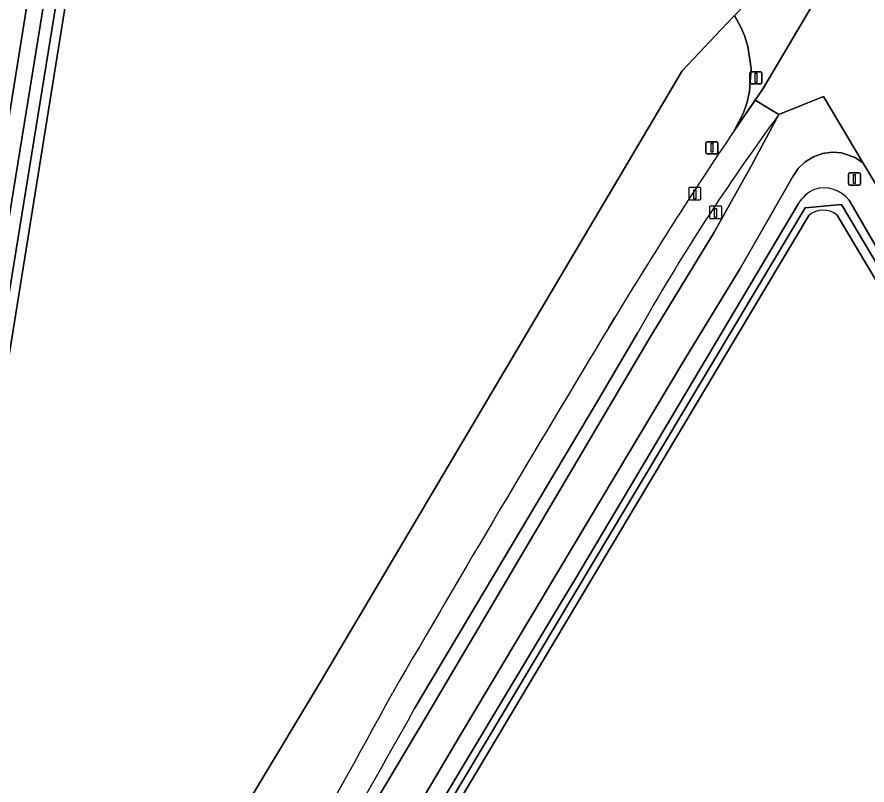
# Model space of a CAD drawing. Extents: x 160203 to 161530, y 379528 to 381797.
# Drawn here: x 160285.1 to 160354.9, y 379900.8 to 379963.9 of the extents above; entities that cross this region are included whole.
import ezdxf

# ---------------------------------------------------------------- set-up
doc = ezdxf.new("R2010")
doc.units = 0
for name, color, linetype in [('IMGEO_Berm_groen', 7, 'Continuous'), ('IMGEO_Fietspad_gesloten', 7, 'Continuous'), ('IMGEO_Grasland_agrarisch', 7, 'Continuous'), ('IMGEO_Grasland_overig', 7, 'Continuous'), ('IMGEO_Groenvoorziening', 7, 'Continuous'), ('IMGEO_Hek', 7, 'Continuous'), ('IMGEO_Loofbos', 7, 'Continuous'), ('IMGEO_Naaldbos', 7, 'Continuous'), ('IMGEO_Oever', 7, 'Continuous'), ('IMGEO_Paal', 7, 'Continuous'), ('IMGEO_Rijbaan_lokaal_gesloten', 7, 'Continuous'), ('IMGEO_Rijbaan_lokaal_onverhard', 7, 'Continuous'), ('IMGEO_Verkeersbordpaal', 7, 'Continuous'), ('IMGEO_Waterloop', 7, 'Continuous')]:
    doc.layers.add(name, color=color, linetype=linetype)

msp = doc.modelspace()

# ---------------------------------------------------------------- linework, layer by layer
at = {"layer": 'IMGEO_Berm_groen'}
for points in [[(160318.704, 379906.492), (160337.019, 379937.498), (160342.313, 379946.218), (160345.43, 379951.75), (160347.67, 379955.937)], [(160336.072, 379938.014), (160332.837, 379932.515), (160317.735, 379907.103)], [(160273.92, 379835.399), (160273.985, 379835.069), (160275.666, 379836.641), (160277.856, 379839.201), (160279.766, 379841.977), (160281.375, 379844.937), (160300.693, 379876.221), (160318.704, 379906.492)]]:
    msp.add_lwpolyline(points, dxfattribs=at)
for centre, radius, start, end in [((160487.243, 379852.905), 173.483, 143.56549, 150.62057), ((159620.747, 380295.573), 797.936, 328.330413, 330.866646)]:
    msp.add_arc(centre, radius, start, end, dxfattribs=at)
at = {"layer": 'IMGEO_Fietspad_gesloten'}
for points in [[(160347.67, 379955.937), (160345.718, 379957.118), (160343.988, 379954.59)], [(160334.188, 379939.243), (160333.692, 379938.421)], [(160317.735, 379907.103), (160332.837, 379932.515), (160336.072, 379938.014)]]:
    msp.add_lwpolyline(points, dxfattribs=at)
for centre, radius, start, end in [((160487.243, 379852.905), 173.483, 143.56549, 150.62057), ((160633.927, 379758.643), 349.943, 145.94843, 148.93012), ((162045.74, 378904.905), 1999.816, 148.881781, 149.880662), ((159881.298, 380142.303), 493.57, 327.58508, 331.71465), ((159620.747, 380295.573), 797.936, 328.330413, 330.866646)]:
    msp.add_arc(centre, radius, start, end, dxfattribs=at)
at = {"layer": 'IMGEO_Grasland_agrarisch'}
msp.add_lwpolyline([(160294.658, 380000), (160269.099, 379840.815), (160269.942, 379840.82), (160271.431, 379843.618), (160298.147, 379889.57), (160309.992, 379909.315), (160339.716, 379959.518), (160340.644, 379960.498), (160343.374, 379963.382), (160344.03, 379964.076)], dxfattribs=at)
at = {"layer": 'IMGEO_Grasland_overig'}
msp.add_lwpolyline([(160352.445, 379947.67), (160378.377, 379904.172), (160399.594, 379868.582), (160411.663, 379847.423), (160412.377, 379847.795), (160399.202, 379870.723), (160385.679, 379893.578), (160366.114, 379926.155), (160352.826, 379948.546), (160349.838, 379948.273), (160289.945, 379848.062), (160290.495, 379847.674), (160330.193, 379914.23), (160350.123, 379947.643)], dxfattribs=at)
msp.add_arc((160351.3, 379946.26), 1.816, 50.93382, 130.39858, dxfattribs=at)
at = {"layer": 'IMGEO_Groenvoorziening'}
msp.add_lwpolyline([(160353.434, 379970.046), (160353.085, 379969.606), (160352.425, 379969.018), (160351.242, 379968.422), (160349.934, 379968.222), (160349.283, 379968.275), (160348.281, 379968.567), (160347.68, 379967.932), (160344.804, 379964.893), (160344.03, 379964.076), (160344.578, 379963.064), (160344.847, 379962.417), (160345.12, 379961.532), (160345.383, 379959.702), (160345.259, 379957.858), (160345.054, 379956.955), (160344.755, 379956.079), (160343.988, 379954.59), (160345.718, 379957.118), (160346.319, 379957.996)], close=True, dxfattribs=at)
for points in [[(160359.376, 379943.968), (160354.595, 379951.944), (160353.941, 379952.388), (160352.823, 379952.775), (160352.034, 379952.832), (160351.251, 379952.724), (160350.507, 379952.455), (160349.836, 379952.037), (160349.266, 379951.489), (160348.827, 379950.843), (160344.474, 379943.281), (160339.938, 379935.827), (160321.516, 379904.949), (160303.471, 379874.463)], [(160395.836, 379844.33), (160326.558, 379840.64), (160321.569, 379840.374), (160293.259, 379839.128), (160286.316, 379839.163), (160285.566, 379840.56), (160285.402, 379841.121), (160285.362, 379841.671), (160285.39, 379842.422), (160285.521, 379842.875), (160289.379, 379848.46), (160330.629, 379917.239), (160330.819, 379917.557), (160349.269, 379948.608)], [(160353.432, 379948.904), (160361.098, 379935.68)]]:
    msp.add_lwpolyline(points, dxfattribs=at)
for centre, radius, start, end in [((160351.747, 379947.142), 2.879, 113.56348, 149.38659), ((160351.375, 379947.275), 2.624, 38.37354, 107.25923)]:
    msp.add_arc(centre, radius, start, end, dxfattribs=at)
at = {"layer": 'IMGEO_Hek'}
msp.add_lwpolyline([(160339.716, 379959.518), (160340.644, 379960.498), (160343.374, 379963.382), (160344.03, 379964.076)], dxfattribs=at)
at = {"layer": 'IMGEO_Loofbos'}
for points in [[(160343.988, 379954.59), (160344.755, 379956.079), (160345.054, 379956.955), (160345.259, 379957.858), (160345.383, 379959.702), (160345.12, 379961.532), (160344.847, 379962.417), (160344.578, 379963.064), (160344.03, 379964.076), (160343.374, 379963.382), (160340.644, 379960.498), (160339.716, 379959.518), (160309.992, 379909.315), (160298.147, 379889.57), (160271.431, 379843.618), (160269.942, 379840.82), (160269.099, 379840.815), (160268.399, 379836.243), (160266.618, 379836.233), (160265.319, 379836.48), (160291.49, 380000), (160294.667, 380020.684), (160296.113, 380028.315)], [(160333.692, 379938.421), (160334.188, 379939.243)]]:
    msp.add_lwpolyline(points, dxfattribs=at)
for centre, radius, start, end in [((160633.927, 379758.643), 349.943, 145.94843, 148.93012), ((162045.74, 378904.905), 1999.816, 148.881781, 149.880662), ((159881.298, 380142.303), 493.57, 327.58508, 331.71465)]:
    msp.add_arc(centre, radius, start, end, dxfattribs=at)
at = {"layer": 'IMGEO_Naaldbos'}
msp.add_lwpolyline([(160350.123, 379947.643), (160330.193, 379914.23), (160290.495, 379847.674), (160289.945, 379848.062), (160289.379, 379848.46), (160285.521, 379842.875), (160285.39, 379842.422), (160285.362, 379841.671), (160285.402, 379841.121), (160285.566, 379840.56), (160286.316, 379839.163), (160293.259, 379839.128), (160321.569, 379840.374), (160326.558, 379840.64), (160395.836, 379844.33), (160408.838, 379844.894), (160410.209, 379845.079), (160411.279, 379845.596), (160411.574, 379846.002), (160411.663, 379847.423), (160399.594, 379868.582), (160378.377, 379904.172), (160352.445, 379947.67)], dxfattribs=at)
msp.add_arc((160351.3, 379946.26), 1.816, 50.93382, 130.39858, dxfattribs=at)
at = {"layer": 'IMGEO_Oever'}
msp.add_lwpolyline([(160296.113, 380028.315), (160294.667, 380020.684), (160291.49, 380000), (160265.319, 379836.48), (160266.618, 379836.233), (160268.399, 379836.243), (160269.099, 379840.815), (160294.658, 380000)], dxfattribs=at)
msp.add_lwpolyline([(160267.744, 379837.349), (160266.746, 379837.507), (160272.07, 379871.139), (160275.078, 379890.175), (160279.66, 379918.252), (160282.984, 379938.721), (160287.954, 379969.318), (160292.642, 380000.58), (160296.099, 380020.798), (160297.14, 380027.394), (160298.138, 380027.237), (160297.095, 380020.628), (160293.64, 380000.42), (160288.952, 379969.162), (160283.982, 379938.559), (160280.657, 379918.09), (160276.075, 379890.014), (160273.068, 379870.981)], close=True, dxfattribs=at)
at = {"layer": 'IMGEO_Paal'}
for p, q in [((160340.257, 379949.846), (160340.257, 379949.005)), ((160340.257, 379949.846), (160340.257, 379949.005)), ((160341.173, 379949.93), (160340.332, 379949.93)), ((160341.173, 379949.93), (160340.332, 379949.93)), ((160341.257, 379949.014), (160341.257, 379949.855)), ((160341.257, 379949.014), (160341.257, 379949.855)), ((160340.341, 379948.93), (160341.182, 379948.93)), ((160340.341, 379948.93), (160341.182, 379948.93)), ((160342.89, 379948.394), (160342.049, 379948.394)), ((160342.89, 379948.394), (160342.049, 379948.394)), ((160341.974, 379948.31), (160341.974, 379947.469)), ((160341.974, 379948.31), (160341.974, 379947.469)), ((160342.974, 379947.478), (160342.974, 379948.319)), ((160342.974, 379947.478), (160342.974, 379948.319)), ((160342.058, 379947.394), (160342.899, 379947.394)), ((160342.058, 379947.394), (160342.899, 379947.394))]:
    msp.add_line(p, q, dxfattribs=at)
for points in [[(160340.672, 379949.743), (160340.832, 379949.743), (160340.832, 379949.01), (160340.672, 379949.01), (160340.672, 379949.743)], [(160342.389, 379948.207), (160342.549, 379948.207), (160342.549, 379947.474), (160342.389, 379947.474), (160342.389, 379948.207)]]:
    msp.add_lwpolyline(points, dxfattribs=at)
for centre, start, end in [((160340.335, 379949.852), 92.4484, 184.28452), ((160340.335, 379949.852), 92.4484, 184.28452), ((160341.179, 379949.852), 2.4484, 94.28452), ((160341.179, 379949.852), 2.4484, 94.28452), ((160340.335, 379949.008), 182.4484, 274.28452), ((160340.335, 379949.008), 182.4484, 274.28452), ((160341.179, 379949.008), 272.4484, 4.28452), ((160341.179, 379949.008), 272.4484, 4.28452), ((160342.052, 379948.316), 92.4484, 184.28452), ((160342.052, 379948.316), 92.4484, 184.28452), ((160342.896, 379948.316), 2.4484, 94.28452), ((160342.896, 379948.316), 2.4484, 94.28452), ((160342.052, 379947.472), 182.4484, 274.28452), ((160342.052, 379947.472), 182.4484, 274.28452), ((160342.896, 379947.472), 272.4484, 4.28452), ((160342.896, 379947.472), 272.4484, 4.28452)]:
    msp.add_arc(centre, 0.0779, start, end, dxfattribs=at)
at = {"layer": 'IMGEO_Rijbaan_lokaal_gesloten'}
msp.add_lwpolyline([(160353.434, 379970.046), (160346.319, 379957.996), (160345.718, 379957.118), (160347.67, 379955.937), (160351.322, 379957.405), (160354.595, 379951.944), (160359.376, 379943.968)], dxfattribs=at)
at = {"layer": 'IMGEO_Rijbaan_lokaal_onverhard'}
msp.add_lwpolyline([(160303.471, 379874.463), (160321.516, 379904.949), (160339.938, 379935.827), (160344.474, 379943.281), (160348.827, 379950.843), (160349.266, 379951.489), (160349.836, 379952.037), (160350.507, 379952.455), (160351.251, 379952.724), (160352.034, 379952.832), (160352.823, 379952.775), (160353.941, 379952.388), (160354.595, 379951.944), (160351.322, 379957.405), (160347.67, 379955.937), (160345.43, 379951.75), (160342.313, 379946.218), (160337.019, 379937.498), (160318.704, 379906.492), (160300.693, 379876.221)], dxfattribs=at)
at = {"layer": 'IMGEO_Verkeersbordpaal'}
for p, q in [((160345.291, 379958.547), (160345.291, 379959.347)), ((160345.291, 379959.347), (160345.291, 379958.547)), ((160345.391, 379959.447), (160346.181, 379959.447)), ((160346.181, 379959.447), (160345.391, 379959.447)), ((160346.281, 379959.347), (160346.281, 379958.547)), ((160346.281, 379958.547), (160346.281, 379959.347)), ((160346.181, 379958.447), (160345.391, 379958.447)), ((160345.391, 379958.447), (160346.181, 379958.447)), ((160341.672, 379952.8), (160341.672, 379953.6)), ((160341.672, 379953.6), (160341.672, 379952.8)), ((160341.772, 379953.7), (160342.562, 379953.7)), ((160342.562, 379953.7), (160341.772, 379953.7)), ((160342.662, 379953.6), (160342.662, 379952.8)), ((160342.662, 379952.8), (160342.662, 379953.6)), ((160342.562, 379952.7), (160341.772, 379952.7)), ((160341.772, 379952.7), (160342.562, 379952.7)), ((160353.376, 379950.231), (160353.376, 379951.031)), ((160353.376, 379951.031), (160353.376, 379950.231)), ((160353.476, 379951.131), (160354.266, 379951.131)), ((160354.266, 379951.131), (160353.476, 379951.131)), ((160354.366, 379951.031), (160354.366, 379950.231)), ((160354.366, 379950.231), (160354.366, 379951.031)), ((160354.266, 379950.131), (160353.476, 379950.131)), ((160353.476, 379950.131), (160354.266, 379950.131))]:
    msp.add_line(p, q, dxfattribs=at)
for points in [[(160345.711, 379959.322), (160345.861, 379959.322), (160345.861, 379958.572), (160345.711, 379958.572), (160345.711, 379959.322)], [(160342.092, 379953.575), (160342.242, 379953.575), (160342.242, 379952.825), (160342.092, 379952.825), (160342.092, 379953.575)], [(160353.796, 379951.006), (160353.946, 379951.006), (160353.946, 379950.256), (160353.796, 379950.256), (160353.796, 379951.006)]]:
    msp.add_lwpolyline(points, dxfattribs=at)
for centre, start, end in [((160345.391, 379959.347), 90, 180), ((160345.391, 379959.347), 90, 180), ((160346.181, 379959.347), 0, 90), ((160346.181, 379959.347), 360, 90), ((160345.391, 379958.547), 180, 270), ((160345.391, 379958.547), 180, 270), ((160346.181, 379958.547), 270, 0), ((160346.181, 379958.547), 270, 0), ((160341.772, 379953.6), 90, 180), ((160341.772, 379953.6), 90, 180), ((160342.562, 379953.6), 0, 90), ((160342.562, 379953.6), 360, 90), ((160341.772, 379952.8), 180, 270), ((160341.772, 379952.8), 180, 270), ((160342.562, 379952.8), 270, 0), ((160342.562, 379952.8), 270, 0), ((160353.476, 379951.031), 90, 180), ((160353.476, 379951.031), 90, 180), ((160354.266, 379951.031), 0, 90), ((160354.266, 379951.031), 360, 90), ((160353.476, 379950.231), 180, 270), ((160353.476, 379950.231), 180, 270), ((160354.266, 379950.231), 270, 0), ((160354.266, 379950.231), 270, 0)]:
    msp.add_arc(centre, 0.1, start, end, dxfattribs=at)
at = {"layer": 'IMGEO_Waterloop'}
msp.add_lwpolyline([(160297.095, 380020.628), (160298.138, 380027.237), (160297.14, 380027.394), (160296.099, 380020.798), (160292.642, 380000.58), (160287.954, 379969.318), (160282.984, 379938.721), (160279.66, 379918.252), (160275.078, 379890.175), (160272.07, 379871.139), (160266.746, 379837.507), (160267.744, 379837.349), (160273.068, 379870.981), (160276.075, 379890.014), (160280.657, 379918.09), (160283.982, 379938.559), (160288.952, 379969.162), (160293.64, 380000.42)], close=True, dxfattribs=at)
for points in [[(160349.269, 379948.608), (160330.819, 379917.557), (160330.629, 379917.239), (160289.379, 379848.46), (160289.945, 379848.062), (160349.838, 379948.273)], [(160349.838, 379948.273), (160352.826, 379948.546), (160366.114, 379926.155), (160385.679, 379893.578), (160399.202, 379870.723), (160412.377, 379847.795), (160413.053, 379848.147), (160401.12, 379868.809), (160383.213, 379899.134), (160379.403, 379905.43), (160361.098, 379935.68), (160353.432, 379948.904)]]:
    msp.add_lwpolyline(points, dxfattribs=at)
for centre, radius, start, end in [((160351.747, 379947.142), 2.879, 113.56348, 149.38659), ((160351.375, 379947.275), 2.624, 38.37354, 107.25923)]:
    msp.add_arc(centre, radius, start, end, dxfattribs=at)

doc.saveas('drawing.dxf')
